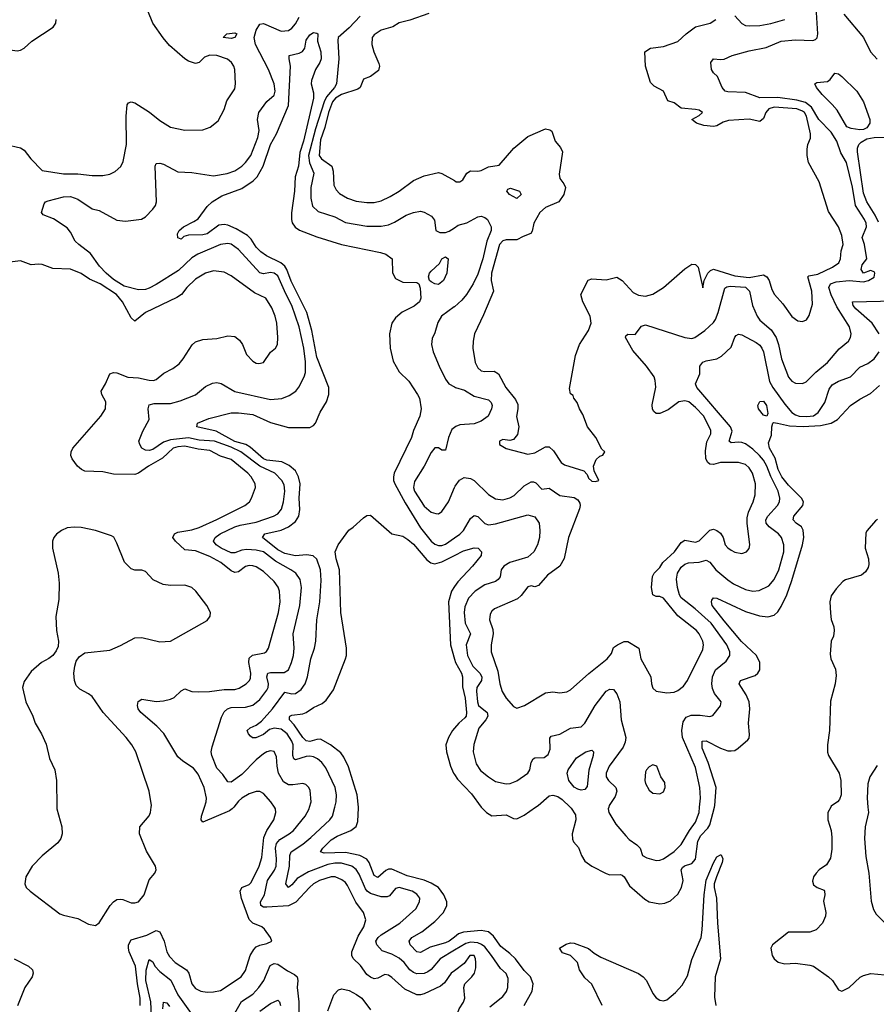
# Model space of a CAD drawing. Header units: inches. Extents: x 2001573 to 2220545, y 644482 to 846830.
# Tile 391 of 656: x 2077565 to 2082362, y 768896 to 774410. Entities that reach past the tile are written whole.
import ezdxf

# ---------------------------------------------------------------- set-up
doc = ezdxf.new("R2010")
doc.units = ezdxf.units.IN
doc.header["$MEASUREMENT"] = 0
for name, color, linetype in [('C0776', 7, 'Continuous'), ('C0777', 7, 'Continuous'), ('C0786', 7, 'Continuous'), ('C0787', 7, 'Continuous')]:
    doc.layers.add(name, color=color, linetype=linetype)

msp = doc.modelspace()

# ---------------------------------------------------------------- linework, layer by layer
at = {"layer": 'C0776', "color": 5}
for points, elevation in [([(2077773.7, 770000), (2077773.8, 769990), (2077801.2, 769890), (2077803.8, 769850), (2077795.7, 769824.3), (2077779.4, 769800.6), (2077690, 769728.2), (2077634, 769670), (2077599.5, 769610), (2077594.4, 769570), (2077601.6, 769550), (2077623, 769530), (2077790, 769403.6), (2077810, 769394.9), (2077890, 769376.5), (2077950, 769344.6), (2077990, 769338.4), (2078010, 769352.4), (2078071.2, 769448.8), (2078090, 769469.3), (2078110, 769482.3), (2078130, 769485.8), (2078143.1, 769483.1), (2078190, 769465), (2078210, 769463.8), (2078230, 769470.2), (2078262.4, 769510), (2078290, 769593), (2078322, 769630), (2078329.6, 769650), (2078326, 769670), (2078274.3, 769754.3), (2078236.3, 769850), (2078238.7, 769890), (2078289.3, 769950.7), (2078297, 769970), (2078302, 770000)], 420), ([(2078240.1, 768890), (2078239.1, 768930), (2078223.9, 769010), (2078213.7, 769110), (2078178.6, 769190), (2078174.4, 769210), (2078175, 769230), (2078190, 769256.6), (2078276.8, 769283.2), (2078330, 769308.8), (2078350, 769302.6), (2078374.4, 769250), (2078389.7, 769189.7), (2078403.6, 769163.6), (2078436, 769130), (2078499.5, 769090), (2078512.5, 769070), (2078528.7, 769010), (2078550, 768984.5), (2078579.1, 768970), (2078614.9, 768965.1), (2078650, 768965.8), (2078690, 768974.5), (2078804.8, 769050), (2078830, 769084.9), (2078855.8, 769170), (2078876.7, 769203.3), (2078890, 769217.3), (2078910, 769228.3), (2078950, 769237.3), (2078976.2, 769250), (2078969.7, 769270), (2078936.5, 769316.5), (2078920.5, 769330), (2078870, 769351.1), (2078850.3, 769370.3), (2078807.8, 769487.8), (2078799.9, 769530), (2078809.1, 769550.9), (2078850, 769566.5), (2078861, 769579), (2078906.7, 769670), (2078922, 769718), (2078933.2, 769830), (2078950, 769870.2), (2078987.9, 769930), (2078999.8, 769970), (2078998.3, 769990), (2078991.7, 770000)], 380), ([(2078763.8, 770000), (2078755.9, 769990), (2078740.5, 769979.5), (2078590, 769915.8), (2078580.8, 769930), (2078583.6, 769950), (2078600.4, 770000)], 380), ([(2080000, 769083.7), (2079982, 769070), (2079944.4, 769015.6), (2079922, 768998), (2079830, 768954.5), (2079810, 768949.1), (2079790, 768949.8), (2079721.5, 768981.5), (2079650, 769047.1), (2079630, 769059.8), (2079610, 769062.7), (2079570, 769043.1), (2079550, 769039.2), (2079530, 769047.6), (2079510, 769063.1), (2079472.9, 769112.9), (2079432.7, 769152.7), (2079425, 769170), (2079425, 769190), (2079461.4, 769278.6), (2079492.3, 769330), (2079502.8, 769370), (2079489.8, 769410), (2079448.2, 769468.2), (2079401.3, 769561.3), (2079390, 769577.7), (2079370, 769594), (2079331.8, 769610), (2079310, 769610.4), (2079243.2, 769590), (2079210, 769570.4), (2079187.4, 769550), (2079110.9, 769469.1), (2079070, 769448.2), (2078950, 769439.4), (2078930, 769440.5), (2078915.1, 769450), (2078913.8, 769470), (2078936.4, 769510), (2078952.2, 769590), (2078992.5, 769647.5), (2079001.6, 769670), (2079004, 769710), (2078998.6, 769770), (2079004, 769796), (2079021.1, 769818.9), (2079074.6, 769850), (2079098.7, 769870), (2079163.4, 769950), (2079185.5, 769990), (2079188.5, 770000)], 360), ([(2080000, 769198.7), (2079920.2, 769150), (2079868.6, 769091.4), (2079850, 769077.5), (2079830, 769068.3), (2079790, 769066.3), (2079770, 769073.7), (2079750, 769088.6), (2079718, 769130), (2079690, 769153.7), (2079650, 769177.2), (2079595.7, 769195.7), (2079565.5, 769230), (2079560.2, 769250), (2079571.9, 769270), (2079590, 769285.4), (2079694.5, 769350), (2079783.1, 769430), (2079804.4, 769470), (2079805.7, 769490), (2079790, 769512.8), (2079762.4, 769530), (2079690, 769549.8), (2079670, 769544.8), (2079636, 769504), (2079622.8, 769497.2), (2079590, 769497.9), (2079530, 769516.9), (2079510.5, 769530.5), (2079502.5, 769542.5), (2079465.9, 769625.9), (2079450, 769651.7), (2079425.8, 769670), (2079366.7, 769686.7), (2079330, 769686.2), (2079290, 769678.3), (2079181.8, 769638.2), (2079118.9, 769601.1), (2079090, 769565.8), (2079070, 769551.1), (2079056.1, 769570), (2079077, 769670), (2079077.4, 769730), (2079086, 769750), (2079150, 769793.2), (2079194.9, 769830), (2079301.4, 769930), (2079316.5, 769950), (2079329.4, 770000)], 340), ([(2080000, 769272.4), (2079970.4, 769249.6), (2079950, 769239.8), (2079863.4, 769216.6), (2079810, 769186.8), (2079789.8, 769190), (2079751.6, 769230), (2079746.2, 769250), (2079761.2, 769270), (2079817.1, 769302.9), (2079890, 769359.2), (2079938.5, 769410), (2079957.7, 769450), (2079956.5, 769470), (2079939.9, 769510), (2079910, 769549.5), (2079870, 769574.2), (2079830, 769591), (2079735, 769615), (2079650, 769653.9), (2079630, 769653), (2079615.4, 769644.6), (2079570, 769605.8), (2079550, 769617.1), (2079522.3, 769690), (2079510, 769709.9), (2079470, 769728.9), (2079390, 769746.9), (2079270, 769742.3), (2079249.8, 769749.8), (2079262.8, 769770), (2079310, 769816.6), (2079343, 769837), (2079420.4, 769870), (2079448.9, 769891.1), (2079459.3, 769920.7), (2079463.2, 769996.8), (2079462.9, 770000)], 320), ([(2077533.6, 769150), (2077615.2, 769110), (2077637.5, 769090), (2077641, 769070), (2077634.2, 769050), (2077593.3, 768990), (2077552.5, 768887.5)], 380), ([(2078303, 768830), (2078299.9, 768910), (2078272.2, 769030), (2078272.8, 769087.2), (2078290, 769146.7), (2078310, 769134.9), (2078322.8, 769110), (2078350, 769079.8), (2078412.2, 769032.2), (2078450.5, 768950), (2078525.1, 768845.1)], 360), ([(2078770, 768847.2), (2078807.7, 768912.3), (2078870, 768952.6), (2078905.2, 768990), (2078932.9, 769030), (2078966.9, 769113.1), (2078990, 769124.1), (2079010, 769121), (2079064.2, 769084.2), (2079103.9, 769063.9), (2079119, 769050), (2079123.5, 769030), (2079119.6, 768990), (2079128, 768910), (2079128.9, 768848.9)], 360), ([(2079290, 768860.3), (2079324.3, 768950), (2079350, 768976.6), (2079370, 768982), (2079410, 768974), (2079452, 768952), (2079481.5, 768930), (2079530, 768864.9)], 360), ([(2078367.2, 768870), (2078370, 768908), (2078390, 768903.6), (2078403.2, 768883.2)], 340), ([(2078910, 768857.7), (2078970, 768901.6), (2079010, 768918.9), (2079019.5, 768910), (2079026, 768890)], 340)]:
    msp.add_lwpolyline(points, dxfattribs=dict(at, elevation=elevation))
at = {"layer": 'C0777', "color": 5}
for points, elevation in [([(2077490, 773710.3), (2077570, 773692), (2077590, 773679.1), (2077627.2, 773630), (2077690, 773564.4), (2077810, 773546.3), (2077890, 773546.8), (2077970, 773537), (2078030, 773537.8), (2078070, 773545.2), (2078099.8, 773560.2), (2078131.5, 773588.5), (2078144.9, 773615.1), (2078163.2, 773710), (2078161.1, 773870), (2078167.8, 773932.2), (2078175.3, 773944.7), (2078190, 773950.3), (2078210, 773943.6), (2078292.2, 773892.2), (2078350, 773844.6), (2078410, 773807), (2078490, 773790.4), (2078590, 773793), (2078631.3, 773808.7), (2078677.1, 773842.9), (2078710, 773906), (2078724.9, 773955.1), (2078770, 774022.8), (2078774.2, 774050), (2078769.8, 774130), (2078764.5, 774150), (2078750.9, 774170), (2078728.4, 774188.4), (2078670, 774208.7), (2078630, 774210.3), (2078600.9, 774199.1), (2078570, 774170.8), (2078550, 774164.8), (2078510, 774177.6), (2078490, 774189.8), (2078404.6, 774264.6), (2078367.8, 774307.8), (2078310.5, 774390), (2078255.2, 774530)], 380), ([(2077003.8, 774410), (2077030, 774385), (2077070, 774362.3), (2077110, 774348.2), (2077130, 774346), (2077170, 774358.2), (2077190, 774358.2), (2077230, 774341.8), (2077290, 774333.8), (2077390, 774279.2), (2077470, 774245.7), (2077550, 774235.8), (2077570, 774239.5), (2077589.3, 774250), (2077632.3, 774290), (2077752.8, 774367.2), (2077767.3, 774390), (2077769.6, 774410)], 420), ([(2079188.5, 770000), (2079197.5, 770030), (2079192.6, 770092.6), (2079184.8, 770110), (2079167.9, 770127.9), (2079150, 770133.3), (2079095.1, 770124.9), (2079070, 770125.8), (2079042.9, 770142.9), (2079015, 770190), (2079006.1, 770230), (2079002.7, 770282.7), (2078990, 770312.1), (2078970, 770315.9), (2078950, 770310.6), (2078930, 770298.6), (2078890, 770265.5), (2078810, 770183.4), (2078750, 770140.9), (2078730, 770142.4), (2078703.3, 770183.3), (2078670, 770218.9), (2078640.2, 770290), (2078638, 770310), (2078642.9, 770337.1), (2078695.4, 770504.6), (2078710, 770534), (2078729, 770551), (2078750, 770558.6), (2078830, 770560.9), (2078870, 770571.3), (2078910, 770603.9), (2078950, 770654.7), (2078956.9, 770670), (2078958.6, 770690), (2078949.4, 770730.6), (2078954, 770750), (2078970, 770755.1), (2079046.7, 770753.3), (2079070.5, 770770), (2079088, 770810), (2079098.8, 770850), (2079101.6, 770890), (2079095.8, 770970), (2079134, 771130), (2079144.2, 771230), (2079134.9, 771274.9), (2079110.7, 771310), (2079083.5, 771330), (2078997.4, 771377.4), (2078930, 771429.5), (2078890, 771440.1), (2078837.9, 771442.1), (2078810, 771439.5), (2078770, 771423.8), (2078750, 771423.9), (2078692.7, 771450), (2078664.5, 771470), (2078650.9, 771490), (2078660.3, 771510), (2078687.7, 771530), (2078770.8, 771570), (2078800.2, 771579.8), (2078890, 771595.1), (2078986.9, 771630), (2079010, 771643.5), (2079030.8, 771669.2), (2079043.2, 771710), (2079049.2, 771769.2), (2079045.6, 771805.6), (2079033.7, 771830), (2078993.2, 771870), (2078910.5, 771910.5), (2078802.9, 771990), (2078750, 772016.3), (2078655.9, 772050), (2078570, 772055.7), (2078510, 772068.3), (2078410, 772057.5), (2078370, 772044.3), (2078310, 772003), (2078290, 771996.7), (2078270, 771999.2), (2078249.1, 772010), (2078237, 772030), (2078233.2, 772050), (2078254.6, 772105.4), (2078289.8, 772170), (2078285.3, 772230), (2078290, 772253.7), (2078318.6, 772261.4), (2078410, 772261.3), (2078464.3, 772275.7), (2078550, 772308.4), (2078604.9, 772355.1), (2078645, 772375), (2078670, 772378.7), (2078693.3, 772373.3), (2078770, 772327.3), (2078970, 772283.8), (2079032.3, 772287.7), (2079074.8, 772305.2), (2079110.7, 772329.3), (2079128.2, 772351.8), (2079158.8, 772410), (2079165.3, 772434.7), (2079165.8, 772494.2), (2079156.2, 772570), (2079130.9, 772689.1), (2079089.5, 772810), (2079054.7, 772874.7), (2079010, 772975.4), (2078990, 772990.9), (2078970, 772993.3), (2078930, 772985.9), (2078910, 772991.8), (2078790, 773122.3), (2078750, 773151.8), (2078730, 773157), (2078690, 773149.9), (2078563, 773097), (2078530, 773075.3), (2078454, 773006), (2078330, 772926.4), (2078290, 772906.3), (2078270, 772899.6), (2078230, 772897), (2078150, 772918.1), (2078090, 772955.2), (2078048.9, 772990), (2078012.7, 773030), (2077960.7, 773100.7), (2077895.7, 773150), (2077876.5, 773170), (2077850, 773219.8), (2077830, 773244.5), (2077753.9, 773293.9), (2077696.9, 773316.9), (2077687.8, 773330), (2077701.3, 773378.7), (2077709.4, 773390), (2077724.1, 773395.9), (2077810, 773417), (2077850, 773419.5), (2077890, 773405.3), (2077970, 773350.4), (2078010, 773340.3), (2078110, 773287), (2078158, 773282), (2078247.3, 773292.7), (2078270, 773306), (2078310.7, 773349.3), (2078324.8, 773370), (2078331.1, 773390), (2078323.5, 773590), (2078330, 773604), (2078350, 773606), (2078370, 773600.7), (2078450, 773558.2), (2078530, 773554.2), (2078650, 773536.1), (2078727.7, 773547.7), (2078770, 773562.8), (2078810, 773588.8), (2078830, 773609.3), (2078858.6, 773650), (2078899, 773750), (2078905.3, 773790), (2078896.2, 773850), (2078904.9, 773890), (2078949, 773951), (2078990, 773987.2), (2078996.7, 774010), (2078991.1, 774050), (2078957.9, 774130), (2078885.3, 774270), (2078878.4, 774310), (2078889.7, 774350.3), (2078910, 774383.9), (2078930, 774387.6), (2079030, 774344.6), (2079070, 774349.4), (2079090, 774362.6), (2079110, 774387.1), (2079130, 774423.1)], 360), ([(2079471.8, 774430), (2079410, 774364.2), (2079349.3, 774310.7), (2079346.4, 774293.6), (2079352, 774190), (2079338.6, 774050), (2079328.8, 774030), (2079282.5, 773977.5), (2079270, 773950), (2079221.5, 773798.5), (2079181.6, 773650), (2079187.6, 773607.6), (2079212.3, 773550), (2079195, 773470), (2079195.4, 773410), (2079205.4, 773365.4), (2079236.1, 773336.1), (2079330, 773305.4), (2079390, 773273.9), (2079510, 773253.6), (2079590, 773253.6), (2079630, 773261.1), (2079664, 773276), (2079730, 773315.4), (2079770, 773329.4), (2079810, 773336.9), (2079830, 773332.4), (2079872, 773310), (2079887.4, 773287.4), (2079896.5, 773230), (2079918.2, 773218.2), (2079950, 773218.7), (2079970, 773225.5), (2080000, 773244.6)], 360), ([(2079855.7, 774444.3), (2079750, 774407.2), (2079690, 774391.5), (2079654.9, 774370), (2079589.2, 774350.8), (2079550, 774324.9), (2079539.9, 774310), (2079537.5, 774270), (2079549, 774229), (2079575.6, 774164.4), (2079579.3, 774150), (2079574.5, 774125.5), (2079530, 774091.6), (2079490, 774076.2), (2079471.4, 774030), (2079459.5, 774020.5), (2079367.3, 773990), (2079334.3, 773970), (2079317, 773950), (2079294.2, 773890), (2079273.9, 773806.1), (2079250, 773736.9), (2079242, 773650), (2079255.2, 773630), (2079313.4, 773590), (2079321.3, 773561.3), (2079323.8, 773483.8), (2079336.9, 773456.9), (2079356.9, 773436.9), (2079400.3, 773410), (2079450, 773393.1), (2079510, 773385.3), (2079550, 773385.3), (2079590, 773395.7), (2079640, 773420), (2079690.4, 773449.6), (2079770, 773509.3), (2079830, 773535.9), (2079910, 773553.7), (2079930, 773548.7), (2080000, 773508.4)], 380), ([(2079329.4, 770000), (2079337.1, 770030), (2079339, 770070), (2079331.7, 770110), (2079279.9, 770219.9), (2079256.8, 770250), (2079233.6, 770270), (2079210, 770282.1), (2079190, 770285.9), (2079170, 770284), (2079110, 770264.5), (2079100.9, 770270), (2079094.3, 770290), (2079095.7, 770350), (2079089.5, 770370), (2079062.4, 770410), (2079030, 770436.7), (2078990, 770442.5), (2078964.6, 770435.4), (2078930, 770407.6), (2078887.7, 770387.7), (2078868.3, 770388.3), (2078857, 770397), (2078846.6, 770410), (2078839.5, 770430), (2078855.8, 770444.2), (2078890, 770459), (2078919, 770481), (2078981, 770550), (2079050, 770643.5), (2079090, 770635.7), (2079110, 770637), (2079141.7, 770658.3), (2079163.9, 770690), (2079176.3, 770730), (2079195.8, 770830), (2079216.1, 770890), (2079223.9, 770930), (2079229.3, 771049.3), (2079246.4, 771150), (2079252.5, 771270), (2079249.9, 771330), (2079230, 771389.6), (2079207.9, 771407.9), (2079172.2, 771412.2), (2079110, 771407), (2079050, 771420.3), (2079010, 771440.3), (2078924.5, 771510), (2078938.7, 771530), (2079030, 771551.8), (2079070, 771570.1), (2079110, 771600.4), (2079128.9, 771630), (2079133.8, 771666.2), (2079130.3, 771730), (2079134.9, 771810), (2079127.3, 771850), (2079110, 771883.2), (2079073.7, 771913.7), (2079033.5, 771933.5), (2078950, 771943.7), (2078930, 771951.5), (2078856.2, 772016.2), (2078831.6, 772031.6), (2078770, 772048.5), (2078664.7, 772104.7), (2078557.6, 772130), (2078561.3, 772150), (2078624, 772176), (2078750, 772207.3), (2078791.2, 772208.8), (2078870, 772199.2), (2078970, 772154.1), (2079070, 772125.6), (2079190, 772126.4), (2079210, 772137.1), (2079221, 772150), (2079248.3, 772211.7), (2079283.9, 772270), (2079295.8, 772310), (2079296, 772350), (2079230, 772519.8), (2079200.8, 772670), (2079172.9, 772770), (2079085.7, 772945.7), (2079061.7, 773010), (2079049.5, 773030), (2079027.8, 773047.8), (2078947, 773087), (2078915, 773110), (2078890, 773136.1), (2078860.9, 773180.9), (2078841.4, 773201.4), (2078778.3, 773238.3), (2078730, 773258.4), (2078710, 773262.1), (2078680.6, 773259.4), (2078615.8, 773210), (2078590, 773205), (2078510, 773202.3), (2078484.9, 773195.1), (2078470, 773180.9), (2078450, 773188), (2078448.7, 773210), (2078458.9, 773230), (2078483, 773250), (2078541.2, 773278.8), (2078564.7, 773295.3), (2078615.5, 773364.5), (2078643.5, 773390), (2078697.4, 773422.6), (2078810, 773464.3), (2078872.4, 773507.6), (2078895.6, 773530), (2078929.1, 773590), (2078969.5, 773710), (2079004.2, 773770), (2079070, 773928.4), (2079082.2, 774150), (2079073.5, 774190), (2079074.5, 774210), (2079130, 774222.9), (2079148.5, 774231.5), (2079161.2, 774250), (2079170, 774294.3), (2079190, 774325.2), (2079210, 774338.5), (2079230, 774334.4), (2079235.6, 774330), (2079232.6, 774290), (2079252.2, 774230), (2079253.3, 774190), (2079246.4, 774170), (2079221.5, 774130), (2079199.6, 774070), (2079197.3, 774050), (2079210, 774001), (2079211.3, 773970), (2079155.3, 773730), (2079133.9, 773666.1), (2079127.2, 773590), (2079108.5, 773530), (2079104.2, 773450), (2079087.5, 773327.5), (2079086.9, 773290), (2079091.8, 773271.8), (2079108.3, 773248.3), (2079131.9, 773231.9), (2079230, 773194.3), (2079367.7, 773150), (2079586.1, 773106.1), (2079616.4, 773096.4), (2079650.3, 773070), (2079653, 772993), (2079670, 772960.3), (2079710, 772939.6), (2079790, 772938.9), (2079801.3, 772930), (2079807, 772907), (2079812.2, 772850), (2079803.2, 772830), (2079773.9, 772806.1), (2079707.3, 772772.7), (2079670, 772739.8), (2079650.1, 772710), (2079636.1, 772650), (2079639.8, 772570), (2079657.1, 772497.1), (2079690, 772437.6), (2079745, 772385), (2079793.6, 772310), (2079804.2, 772290), (2079813.1, 772230), (2079806.7, 772190), (2079771.3, 772110), (2079759.7, 772070), (2079662.8, 771870), (2079657.6, 771850), (2079659, 771830), (2079666.5, 771810), (2079724.3, 771704.3), (2079810, 771565.1), (2079870, 771490.1), (2079890, 771472.8), (2079910, 771465.3), (2079930, 771466.2), (2079950, 771473.5), (2080000, 771507.9)], 340), ([(2078600.4, 770000), (2078610.3, 770029.7), (2078612, 770050), (2078597.9, 770110), (2078564.6, 770184.6), (2078538.3, 770218.3), (2078477.9, 770257.9), (2078450, 770282.7), (2078372.1, 770412.1), (2078334, 770454), (2078243.4, 770530), (2078228.6, 770550), (2078223.9, 770570), (2078227.8, 770592.2), (2078250, 770604.2), (2078330, 770591.3), (2078370, 770594.8), (2078410, 770604.7), (2078430, 770614.6), (2078470, 770652.2), (2078490, 770662.9), (2078530, 770648.3), (2078565.1, 770645.1), (2078628.3, 770648.3), (2078710, 770659.4), (2078770, 770659.5), (2078793.5, 770666.5), (2078832.9, 770690), (2078851.3, 770708.7), (2078857.3, 770722.7), (2078859.9, 770750), (2078847.7, 770810), (2078850, 770835.2), (2078869, 770851), (2078935.6, 770864.4), (2078947.6, 770872.4), (2078959, 770890), (2079014.6, 771090), (2079024.7, 771150), (2079019.9, 771210), (2079011.8, 771231.8), (2078990, 771263.8), (2078930, 771320.2), (2078890, 771345.8), (2078870, 771352.4), (2078850, 771353.3), (2078830, 771348), (2078790, 771317.8), (2078770, 771313.4), (2078750, 771322.7), (2078691.2, 771370), (2078630, 771403.3), (2078550, 771436.3), (2078490, 771442), (2078437.3, 771490), (2078421.8, 771510), (2078432.3, 771530), (2078450, 771540.1), (2078530, 771552.5), (2078570, 771565.6), (2078670, 771610.6), (2078826, 771690), (2078851.9, 771710), (2078863.8, 771730), (2078885, 771790), (2078883.4, 771810), (2078861, 771850), (2078842.4, 771870), (2078750, 771947.5), (2078690, 771966.5), (2078630, 771997.1), (2078564.8, 772004.8), (2078490, 772021.8), (2078450, 772018.5), (2078425.3, 772010), (2078365.7, 771954.3), (2078286.8, 771910), (2078230, 771869.8), (2078210, 771862.6), (2078090, 771864.5), (2078030, 771878.2), (2077930, 771882.5), (2077911.1, 771891.1), (2077888.7, 771910), (2077859.2, 771950), (2077851.1, 771970), (2077852.6, 771990), (2077863.5, 772010), (2078018.7, 772190), (2078045.1, 772230), (2078047.1, 772270), (2078025.6, 772310), (2078020.9, 772330), (2078045, 772370), (2078070, 772425.7), (2078090, 772433.8), (2078110, 772431.8), (2078170, 772407.6), (2078230, 772404.2), (2078290, 772390.4), (2078315.3, 772390), (2078330, 772394.9), (2078372, 772430), (2078423.2, 772456.8), (2078457.6, 772482.4), (2078480.8, 772510), (2078531.9, 772588.1), (2078550, 772606.5), (2078590, 772619.7), (2078670, 772624.7), (2078730, 772640.2), (2078770, 772635.2), (2078796, 772616), (2078813.6, 772590), (2078835.8, 772535.8), (2078870, 772497.6), (2078890, 772487.2), (2078905.1, 772485.1), (2078929.8, 772490.2), (2078970, 772548), (2078998.4, 772570), (2079008.5, 772591.5), (2079011.6, 772630), (2079004.4, 772710), (2078995.7, 772750), (2078976.7, 772796.7), (2078944.2, 772850), (2078879.4, 772879.4), (2078750, 772974.5), (2078710, 772995.6), (2078650, 773003.5), (2078606.4, 772990), (2078550, 772956.2), (2078500.3, 772910), (2078470.4, 772870), (2078446, 772854), (2078270, 772770.9), (2078210, 772721.2), (2078190, 772739.8), (2078141.5, 772830), (2078106.6, 772870), (2078014.8, 772930), (2077956.6, 772956.6), (2077910, 772988.1), (2077850, 773013.1), (2077750, 773016.4), (2077690, 773038.7), (2077670, 773041.5), (2077630, 773036.8), (2077570, 773059), (2077510, 773052.5)], 380), ([(2080000, 772802.5), (2079998.7, 772801.3), (2079926.6, 772750), (2079906.6, 772713.4), (2079890, 772656), (2079875.1, 772624.9), (2079870.4, 772590), (2079881.1, 772550), (2079913.4, 772470), (2079950, 772397.4), (2079969.3, 772370), (2080000, 772353.5)], 360), ([(2080000, 772126.7), (2079984.8, 772115.2), (2079966, 772070), (2079950, 771999.3), (2079930, 771998.4), (2079910, 772011.5), (2079890, 772011.5), (2079870, 771987), (2079830, 771909.6), (2079776.7, 771823.3), (2079771.1, 771790), (2079776.3, 771770), (2079830, 771685.4), (2079870, 771652.7), (2079896.2, 771643.8), (2079910, 771643.1), (2079930, 771654.9), (2079966.9, 771710), (2080000, 771789.7)], 360), ([(2079462.9, 770000), (2079455.9, 770070), (2079405.9, 770225.9), (2079380.4, 770280.4), (2079363.6, 770303.6), (2079305.3, 770350), (2079250, 770380.9), (2079230, 770379.9), (2079190, 770367.5), (2079170, 770371.3), (2079150, 770391), (2079102.1, 770462.1), (2079075.3, 770490), (2079076.4, 770503.6), (2079078.3, 770510), (2079090, 770515.3), (2079150, 770523.2), (2079169.3, 770530.7), (2079210, 770557.8), (2079258.7, 770581.3), (2079281.2, 770598.8), (2079322.6, 770657.4), (2079389.8, 770830.2), (2079395.1, 770850), (2079396.1, 770890), (2079364.4, 771090), (2079356.4, 771330), (2079337.3, 771390), (2079331.4, 771430), (2079347.7, 771470), (2079408.6, 771551.4), (2079432.4, 771567.6), (2079490, 771620.4), (2079510, 771632.5), (2079530, 771636.1), (2079650, 771531), (2079710, 771516.8), (2079739.7, 771499.7), (2079770, 771473.2), (2079844.7, 771384.7), (2079867.8, 771367.8), (2079890, 771362.7), (2079930, 771374.2), (2080000, 771409.4)], 320), ([(2078302, 770000), (2078303.7, 770010), (2078290.6, 770090), (2078215, 770310), (2078192.8, 770350), (2078161.4, 770390), (2078032.3, 770530), (2077970, 770619.2), (2077950, 770635.1), (2077901.3, 770661.3), (2077881.9, 770681.9), (2077871.6, 770710), (2077868.5, 770750), (2077873.3, 770790), (2077882, 770818), (2077897.6, 770842.4), (2077930, 770864), (2078070, 770880.2), (2078130, 770905.6), (2078210, 770947.9), (2078250, 770951), (2078350, 770926.3), (2078410, 770929), (2078614.1, 771045.9), (2078631.3, 771070), (2078632.8, 771090), (2078614, 771130), (2078552, 771210), (2078530, 771230.8), (2078490, 771242.6), (2078410, 771240.5), (2078367.8, 771247.8), (2078312.8, 771272.8), (2078270, 771319.8), (2078250, 771327.7), (2078210, 771327.7), (2078190, 771334.2), (2078152.9, 771372.9), (2078110, 771478), (2078091.6, 771511.6), (2078080.1, 771520.1), (2077988.7, 771550), (2077910, 771566.6), (2077870, 771568.2), (2077830, 771563.5), (2077799.1, 771550), (2077770.3, 771529.7), (2077755.5, 771510), (2077748.4, 771490), (2077748.8, 771450), (2077781.1, 771310), (2077786.2, 771253.8), (2077783.8, 771163.8), (2077767.3, 771067.3), (2077770.3, 770990), (2077783.1, 770930), (2077779.9, 770900.1), (2077770, 770875.3), (2077750, 770849), (2077728.2, 770831.8), (2077686.8, 770810), (2077630, 770759), (2077590, 770704), (2077580.5, 770670), (2077599.1, 770590), (2077638, 770510), (2077652.2, 770470), (2077686.3, 770410), (2077712.4, 770352.4), (2077731.9, 770271.9), (2077761.6, 770210), (2077772.1, 770150), (2077773.7, 770000)], 420), ([(2080000, 771235.3), (2079983.1, 771210), (2079965.8, 771150), (2079977.2, 770910), (2080000, 770828.7)], 320), ([(2080000, 770442.1), (2079989.6, 770430), (2079966.3, 770390), (2079950.9, 770350), (2079954.8, 770310), (2079977.9, 770230), (2079995.4, 770190), (2080000, 770183.2)], 320), ([(2078991.7, 770000), (2078972, 770030), (2078930, 770077.3), (2078910, 770088.6), (2078890, 770088.8), (2078850, 770074), (2078810, 770049.8), (2078790, 770033), (2078763.8, 770000)], 380)]:
    msp.add_lwpolyline(points, dxfattribs=dict(at, elevation=elevation))
for points, elevation in [([(2078750, 774305), (2078705.2, 774310), (2078725.1, 774330), (2078770, 774335.5), (2078781.7, 774330), (2078770, 774309.4)], 360), ([(2079910, 772927.1), (2079890, 772929.8), (2079870, 772941.3), (2079860.5, 772950), (2079854.7, 772970), (2079860.5, 772990), (2079870, 773001.3), (2079916.3, 773043.7), (2079930, 773070.4), (2079950, 773081), (2079964.7, 773070), (2079957.4, 772990), (2079938, 772950)], 340)]:
    msp.add_lwpolyline(points, close=True, dxfattribs=dict(at, elevation=elevation))
at = {"layer": 'C0786', "color": 5}
for points, elevation in [([(2080150.2, 770000), (2080178.8, 769970), (2080210, 769951.6), (2080290, 769957.1), (2080330, 769937.2), (2080350, 769934.7), (2080390, 769955.5), (2080454.5, 770000)], 320), ([(2080648.6, 770000), (2080654.4, 769994.4), (2080677.8, 769957.8), (2080680.1, 769930), (2080659.3, 769850), (2080660.7, 769820.7), (2080665.7, 769805.7), (2080694.2, 769774.2), (2080711.6, 769730), (2080730, 769698.5), (2080770.1, 769670.1), (2080850, 769628.2), (2080870, 769621.6), (2080930, 769623.8), (2080938.7, 769618.7), (2080949.5, 769609.5), (2080979.8, 769559.8), (2081065.5, 769485.5), (2081091, 769471), (2081150, 769458.8), (2081178.1, 769461.9), (2081210, 769475.5), (2081250, 769513.6), (2081270.5, 769550), (2081280.7, 769590), (2081270.4, 769649.6), (2081276.8, 769663.2), (2081287.6, 769672.4), (2081330, 769685.1), (2081350, 769709.4), (2081362.8, 769810), (2081379.3, 769840.7), (2081418.3, 769881.7), (2081430, 769901), (2081456, 770000)], 320), ([(2080864, 770000), (2080861.4, 769990), (2080864.6, 769970), (2080904.1, 769904.1), (2080959.4, 769839.4), (2080978.8, 769818.8), (2081020.5, 769790), (2081040.3, 769770), (2081053, 769730), (2081076.4, 769716.4), (2081130, 769702), (2081150, 769703.2), (2081170, 769711.4), (2081230, 769751.3), (2081270, 769791.7), (2081316, 769870), (2081350, 769915.5), (2081370, 769970.7), (2081372.8, 770000)], 340), ([(2082107, 770000), (2082090.2, 769969.8), (2082090.9, 769930), (2082108.7, 769870), (2082113.5, 769830), (2082114.2, 769765.8), (2082105.8, 769714.2), (2082082.6, 769677.4), (2082043, 769650), (2082025.5, 769630), (2082010.7, 769610), (2082005.8, 769585.8), (2082010, 769566), (2082030.6, 769550.6), (2082070, 769536), (2082073, 769530), (2082074, 769510), (2082067, 769473), (2082079.1, 769410), (2082078, 769390), (2082061.5, 769350), (2082026.2, 769313.8), (2081990, 769300.4), (2081870, 769299.7), (2081781, 769230), (2081771, 769210), (2081778.8, 769170), (2081791, 769150), (2081812.8, 769132.8), (2081850, 769123.1), (2081910, 769126.9), (2081990, 769115.6), (2082010, 769108.9), (2082095.5, 769050), (2082116.3, 769030), (2082150, 768978), (2082170, 768970.7), (2082210, 768990.5), (2082272.4, 769047.6), (2082290, 769058.4), (2082331.7, 769068.3), (2082410, 769061.6)], 320), ([(2082315.9, 770000), (2082318.6, 769970), (2082300.7, 769890), (2082296.1, 769823.9), (2082303.9, 769723.9), (2082321.4, 769630), (2082334.2, 769474.2), (2082346.5, 769426.5), (2082361.7, 769401.7), (2082450, 769313.6)], 340), ([(2080827.7, 768890), (2080768.4, 769008.4), (2080730, 769043.7), (2080699.5, 769090), (2080689, 769130), (2080650, 769169.3), (2080605.3, 769185.3), (2080589, 769210), (2080626.2, 769233.8), (2080650, 769240.5), (2080670, 769239.1), (2080750, 769208), (2080782.3, 769182.3), (2080820.2, 769160.2), (2081030, 769068.8), (2081056.6, 769050), (2081074.6, 769030), (2081110, 768956.4), (2081130, 768933.4), (2081150, 768920.3), (2081170, 768915.6), (2081190, 768921.7), (2081237.3, 768962.7), (2081275.9, 769004.1), (2081305, 769055), (2081330, 769147.7), (2081380.9, 769270), (2081387.1, 769312.9), (2081398, 769510), (2081410, 769591.8), (2081450, 769687.6), (2081470, 769721.7), (2081490, 769734), (2081493.2, 769733.2), (2081502.6, 769710), (2081499, 769690), (2081467.6, 769610), (2081454.9, 769570), (2081453.7, 769550), (2081467, 769490), (2081472.9, 769350), (2081489.5, 769150), (2081460.1, 769050), (2081456.7, 768936.7), (2081463.6, 768890)], 280), ([(2080390, 768889.4), (2080434.7, 768970), (2080441.2, 769010), (2080425, 769050), (2080390, 769085.6), (2080341.6, 769150), (2080310, 769181), (2080259.3, 769219.3), (2080218, 769278), (2080190, 769301.4), (2080150, 769310.2), (2080050, 769301.1), (2080022.9, 769290), (2080000, 769272.4)], 320), ([(2080198.1, 768881.9), (2080270, 768939.1), (2080291.1, 768968.9), (2080298.2, 768990), (2080300.5, 769040.5), (2080290, 769069.6), (2080257.3, 769097.3), (2080208.2, 769170), (2080170, 769217.5), (2080151.7, 769231.7), (2080130, 769240.1), (2080090, 769243.3), (2080062.9, 769237.1), (2080000, 769198.7)], 340), ([(2080000, 768804), (2080003.5, 768810), (2080025.6, 768870), (2080050.9, 768909.1), (2080057.4, 768930), (2080051.5, 768990), (2080057.6, 769010), (2080098, 769050), (2080111.9, 769070), (2080118.9, 769101.1), (2080119.5, 769130), (2080118, 769150), (2080110, 769169.7), (2080086, 769170), (2080054.6, 769125.4), (2080000, 769083.7)], 360)]:
    msp.add_lwpolyline(points, dxfattribs=dict(at, elevation=elevation))
at = {"layer": 'C0787', "color": 5}
for points, elevation in [([(2080000, 771789.7), (2080003, 771797), (2080028.6, 771831.4), (2080054.5, 771845.5), (2080090, 771840.9), (2080109.6, 771829.6), (2080190, 771750.2), (2080230, 771725.9), (2080270, 771722), (2080310, 771731.5), (2080334.3, 771745.7), (2080390, 771800.1), (2080430, 771822.7), (2080442.4, 771822.4), (2080456.4, 771816.4), (2080490, 771781.7), (2080530, 771785.5), (2080590, 771745), (2080670, 771734.4), (2080690, 771721.8), (2080701.7, 771701.7), (2080704.4, 771690), (2080700.1, 771670), (2080639, 771510), (2080613.4, 771393.4), (2080590, 771349.7), (2080521.6, 771298.4), (2080470, 771241.3), (2080450, 771233.6), (2080430, 771238.7), (2080410, 771234.3), (2080373.7, 771186.3), (2080353, 771167), (2080224.4, 771110), (2080210, 771098), (2080199.5, 771080.5), (2080195.5, 771050), (2080214.5, 770994.5), (2080217.5, 770970), (2080204.7, 770910), (2080205.4, 770870), (2080242.1, 770762.1), (2080254, 770690), (2080267.9, 770647.9), (2080290, 770610.4), (2080330, 770563), (2080350, 770554.9), (2080391.4, 770568.6), (2080510, 770639.5), (2080550, 770646.7), (2080590, 770641.1), (2080630, 770645.7), (2080650, 770657.6), (2080752, 770748), (2080854.3, 770830), (2080878.6, 770861.4), (2080890, 770894), (2080912.3, 770910), (2080950, 770927.2), (2080970, 770928.7), (2081033, 770890), (2081044.4, 770830), (2081099.5, 770730), (2081102.6, 770690), (2081110, 770666), (2081130, 770650.4), (2081190, 770641.3), (2081230, 770644.9), (2081250, 770653.8), (2081282, 770678), (2081304.4, 770710), (2081390, 770883.8), (2081394.3, 770910), (2081390.6, 770930), (2081370.6, 770970), (2081355.1, 770990), (2081251.8, 771071.8), (2081170, 771169.7), (2081150, 771179.3), (2081130, 771179.5), (2081110, 771189.7), (2081103.1, 771230), (2081108.3, 771291.7), (2081117.8, 771310), (2081150, 771341.7), (2081166, 771370), (2081232.5, 771430), (2081270, 771481.6), (2081290, 771494.6), (2081350, 771484.6), (2081370, 771492.4), (2081430, 771551.7), (2081450, 771555.9), (2081470, 771549.4), (2081490, 771533.7), (2081504.3, 771510), (2081516.9, 771470), (2081530, 771451.6), (2081550, 771438.3), (2081570, 771428.9), (2081610, 771421.3), (2081635.1, 771430), (2081650.8, 771449.2), (2081653.5, 771470), (2081639.2, 771590), (2081639.8, 771620.2), (2081647.4, 771652.6), (2081672.3, 771710), (2081683.5, 771750), (2081685.5, 771810), (2081669, 771870), (2081650, 771900.9), (2081630, 771918.2), (2081590, 771930.5), (2081490, 771930.4), (2081450, 771918.8), (2081430, 771919.9), (2081419.1, 771930), (2081408.5, 771950), (2081405.4, 771994.6), (2081414.2, 772045.8), (2081434.9, 772090), (2081435, 772110), (2081396.8, 772190), (2081350, 772238.9), (2081312, 772270), (2081290, 772276.3), (2081257, 772270), (2081195.9, 772224.1), (2081150, 772204), (2081130, 772204.2), (2081115.6, 772215.6), (2081108.7, 772228.7), (2081106.7, 772253.3), (2081128.5, 772351.5), (2081124.8, 772390), (2081117.8, 772410), (2081075.9, 772470), (2080998, 772558), (2080958.5, 772630), (2080960.3, 772639.7), (2080971.4, 772648.6), (2081012.5, 772647.5), (2081046.5, 772693.5), (2081070, 772701.7), (2081290, 772629.6), (2081330, 772625.1), (2081346, 772630), (2081402.7, 772670), (2081450, 772713.6), (2081461.4, 772730), (2081476.9, 772770), (2081513.4, 772906.6), (2081525.5, 772914.5), (2081543.2, 772916.8), (2081630, 772911.1), (2081652.2, 772890), (2081668.5, 772810), (2081694.3, 772750), (2081710, 772726.7), (2081773.3, 772673.3), (2081801, 772630), (2081815.1, 772590), (2081830.6, 772510.6), (2081870, 772407.6), (2081890, 772385.2), (2081910, 772374.4), (2081950, 772372.9), (2081970, 772381.7), (2082023.8, 772436.2), (2082090, 772490.2), (2082153.6, 772566.4), (2082206.9, 772610), (2082218, 772630), (2082222.4, 772650), (2082211.5, 772690), (2082141.1, 772801.1), (2082109.6, 772869.6), (2082097.3, 772910), (2082106.7, 772930), (2082138.4, 772941.6), (2082209.6, 772949.6), (2082290, 772942), (2082319.3, 772950), (2082350, 772967.4), (2082355.1, 772990), (2082350, 772998), (2082330, 773005.2), (2082290, 772989.4), (2082278, 773010), (2082282.5, 773037.5), (2082308.7, 773070), (2082296, 773150), (2082283.9, 773190), (2082307, 773250), (2082305.2, 773270), (2082297.1, 773290), (2082246.8, 773370), (2082230, 773471.1), (2082195.4, 773610), (2082163.5, 773663.5), (2082140.6, 773730), (2082110, 773779.9), (2082040.4, 773850), (2082000.1, 773920.1), (2081965.1, 773945.1), (2081918.1, 773958.1), (2081810, 773973.3), (2081710, 773971.2), (2081630, 774001.3), (2081530, 774005.3), (2081516.4, 774010), (2081499.5, 774030), (2081472.2, 774092.2), (2081450, 774112), (2081438.9, 774130), (2081435.4, 774170), (2081450, 774191), (2081490, 774186), (2081510, 774188.4), (2081556, 774210), (2081650, 774235.8), (2081746.2, 774253.8), (2081829.2, 774290), (2081910, 774296.6), (2082006.2, 774293.8), (2082021, 774299), (2082031.8, 774308.2), (2082034.6, 774330), (2082023.4, 774510)], 360), ([(2080000, 773508.4), (2080010, 773502.6), (2080030, 773502.4), (2080046.7, 773513.3), (2080070, 773550.6), (2080090, 773563.1), (2080130, 773560.6), (2080150, 773564.6), (2080190, 773586.6), (2080250, 773595.3), (2080332.1, 773690), (2080410, 773755.6), (2080510, 773799.1), (2080533.7, 773793.7), (2080544.5, 773784.5), (2080563.7, 773730), (2080593.9, 773693.9), (2080604.8, 773670), (2080585.4, 773545.4), (2080590, 773519.5), (2080612.7, 773490), (2080621.5, 773470), (2080612.1, 773430), (2080584.9, 773390), (2080510, 773357.3), (2080477.2, 773330), (2080445.2, 773270), (2080435.3, 773224.7), (2080428, 773212), (2080384.1, 773195.9), (2080350, 773177.2), (2080290, 773176.9), (2080270, 773172.1), (2080252.9, 773150), (2080206.8, 772990), (2080205.3, 772950), (2080218.8, 772890), (2080163, 772757), (2080112.2, 772650), (2080104.2, 772610), (2080102.9, 772570), (2080115.5, 772490), (2080130, 772459.5), (2080150, 772443.2), (2080170, 772439.8), (2080221.9, 772441.9), (2080247.1, 772427.1), (2080287.5, 772350), (2080342, 772282), (2080354.1, 772254.1), (2080355.1, 772230), (2080348.1, 772188.1), (2080361.2, 772130), (2080353.6, 772086.4), (2080330, 772058.7), (2080310, 772053.6), (2080270, 772059.3), (2080251.3, 772050), (2080251.3, 772030), (2080290, 772007.7), (2080410, 771977.4), (2080450, 771983.6), (2080510, 772017.4), (2080530, 772017.4), (2080554.9, 771994.9), (2080597, 771930), (2080617, 771917), (2080724.1, 771884.1), (2080742.5, 771862.5), (2080750, 771842.8), (2080770, 771824.9), (2080790, 771822.8), (2080808, 771830), (2080782.7, 771882.7), (2080779, 771910), (2080794, 771946), (2080813.6, 771966.4), (2080830, 771972), (2080842, 771990), (2080824.5, 772004.5), (2080792.1, 772070), (2080745.3, 772130), (2080719.7, 772199.7), (2080699.5, 772230), (2080686.6, 772266.6), (2080669.2, 772290), (2080664.7, 772304.7), (2080650, 772315.3), (2080643.6, 772343.6), (2080678.3, 772530), (2080700.8, 772590), (2080750.7, 772669.3), (2080764.6, 772710), (2080760.2, 772750), (2080719.2, 772830), (2080707.8, 772870), (2080749.6, 772950.4), (2080770, 772959.3), (2080850, 772953.2), (2080910, 772967.5), (2080938.8, 772950), (2081001.6, 772881.6), (2081030, 772867.8), (2081070, 772862.3), (2081110, 772873), (2081170, 772910.1), (2081290, 773015.3), (2081330, 773040.6), (2081350, 773039.5), (2081364.5, 773024.5), (2081390, 772907.3), (2081398.3, 772950), (2081418.8, 772990), (2081434.1, 773005.9), (2081450, 773011.9), (2081570, 772974.9), (2081650, 772966.8), (2081730, 772980.1), (2081750.1, 772970.1), (2081762.7, 772950), (2081778.1, 772898.1), (2081792.7, 772870), (2081838.6, 772818.6), (2081890, 772748.4), (2081923.4, 772723.4), (2081950, 772719.3), (2081970.9, 772729.1), (2081987.3, 772752.7), (2082004.2, 772815.8), (2082001.3, 772890), (2081979.5, 772970), (2081984.8, 772975.2), (2082035.8, 772984.2), (2082116.3, 773023.7), (2082152.4, 773047.6), (2082162, 773070), (2082165.2, 773114.8), (2082177.5, 773150), (2082170, 773200.5), (2082151, 773250), (2082095.6, 773335.6), (2082042, 773502), (2081982.9, 773610), (2081975.3, 773650), (2081975.8, 773684.2), (2081979.7, 773710), (2081993.7, 773746.3), (2081994.5, 773770), (2081971.9, 773870), (2081960.4, 773890), (2081950, 773898.3), (2081917.4, 773910), (2081790, 773920.6), (2081759.8, 773910), (2081744.5, 773890), (2081730, 773857.1), (2081710, 773839.9), (2081650, 773853.2), (2081535.1, 773844.9), (2081504, 773836), (2081470, 773815.6), (2081450, 773811.1), (2081396.9, 773816.9), (2081355.3, 773830), (2081328.7, 773850), (2081370, 773873.4), (2081389.3, 773890), (2081370, 773902.9), (2081350, 773907.3), (2081270, 773914.5), (2081230, 773943.7), (2081195.1, 773955.1), (2081171.2, 774010), (2081118.2, 774038.2), (2081097.6, 774057.6), (2081070, 774148.7), (2081065.7, 774230), (2081097.6, 774250), (2081170, 774259.8), (2081250, 774286.7), (2081296.9, 774330), (2081349.9, 774370.1), (2081432.8, 774390), (2081464.4, 774410)], 380), ([(2081570, 774432), (2081610, 774387.8), (2081630, 774378), (2081650, 774375), (2081710, 774377.7), (2081772.2, 774387.8), (2081850, 774411.1)], 380), ([(2082181.3, 774441.3), (2082291.3, 774310), (2082330, 774230.3), (2082367.8, 774187.8)], 360), ([(2082375, 773275), (2082355.6, 773315.6), (2082308.8, 773388.8), (2082290, 773438.7), (2082257.6, 773670), (2082257.7, 773690), (2082264.6, 773710), (2082276.9, 773723.1), (2082310, 773741.8), (2082350, 773750.2), (2082408.6, 773751.4)], 340), ([(2080000, 773244.6), (2080021.6, 773258.4), (2080070, 773272.4), (2080130, 773305.9), (2080150, 773309.4), (2080170, 773302.3), (2080184.1, 773290), (2080205.2, 773250), (2080205.1, 773230), (2080182, 773170), (2080159.7, 773070), (2080130, 772984.7), (2080104.6, 772930), (2080066.7, 772870), (2080040.6, 772839.4), (2080000, 772802.5)], 360), ([(2082379, 772650), (2082338.5, 772710), (2082248.1, 772790), (2082232.7, 772810), (2082229.8, 772830), (2082463.9, 772836.1)], 340), ([(2081372.8, 770000), (2081377.7, 770050), (2081374.6, 770110), (2081350, 770222), (2081277, 770390), (2081274.2, 770430), (2081281.3, 770478.7), (2081296.7, 770503.3), (2081325.5, 770514.5), (2081375.5, 770515.5), (2081430, 770508.1), (2081446.9, 770513.1), (2081490, 770568.4), (2081493.1, 770590), (2081456.9, 770636.9), (2081445.3, 770665.3), (2081442, 770690), (2081445.1, 770730), (2081461.5, 770770), (2081521.6, 770818.4), (2081542.9, 770850), (2081542.7, 770870), (2081525.6, 770910), (2081438.1, 771030), (2081348.3, 771110), (2081270, 771171.4), (2081259.7, 771190), (2081248.9, 771230), (2081244, 771276), (2081249.5, 771310.5), (2081270, 771344.9), (2081290, 771361.4), (2081310, 771367.5), (2081370, 771371.2), (2081410, 771382.9), (2081430, 771371.5), (2081464.3, 771330), (2081530, 771272.6), (2081562.7, 771250), (2081630, 771219), (2081670, 771210.2), (2081706.7, 771213.3), (2081759.7, 771240.3), (2081790, 771274.3), (2081816.8, 771330), (2081845, 771430), (2081845.4, 771470), (2081831.5, 771510), (2081815.5, 771530), (2081761.5, 771570), (2081745.7, 771590), (2081743.4, 771610), (2081754, 771630), (2081809.9, 771690), (2081820.2, 771710), (2081823, 771730), (2081812.3, 771770), (2081771.2, 771851.2), (2081749.2, 771910), (2081730, 771943.4), (2081708.1, 771970), (2081670, 772005.1), (2081630, 772033.8), (2081610, 772042.5), (2081590, 772044.9), (2081550, 772040.4), (2081538.9, 772050), (2081554.9, 772105.1), (2081545.6, 772130), (2081357.4, 772350), (2081349.6, 772370), (2081373.3, 772426.7), (2081374.3, 772470), (2081390, 772492.6), (2081410, 772500.2), (2081470, 772510.2), (2081495.3, 772524.7), (2081550, 772575.8), (2081570, 772632.7), (2081578.4, 772641.6), (2081590, 772648.9), (2081610, 772645.5), (2081690, 772602), (2081710, 772586.9), (2081721.7, 772570), (2081730.1, 772550.1), (2081764, 772384), (2081783.1, 772350), (2081850, 772256.8), (2081890, 772211), (2081910, 772196.4), (2081930, 772189.4), (2081973.1, 772186.9), (2082010, 772191.9), (2082037, 772210), (2082073.4, 772266.6), (2082098.6, 772341.4), (2082115.3, 772364.7), (2082150, 772384.7), (2082217.3, 772410), (2082270, 772464.7), (2082315.9, 772484.1), (2082350, 772511.3), (2082377.7, 772550)], 340), ([(2080000, 772353.5), (2080006.4, 772350), (2080055.9, 772335.9), (2080110, 772300.9), (2080190, 772280.8), (2080206, 772266), (2080210.2, 772250), (2080207.5, 772230), (2080189.3, 772190), (2080150, 772161.4), (2080110, 772146.8), (2080030, 772140.3), (2080007.6, 772132.4), (2080000, 772126.7)], 360), ([(2081456, 770000), (2081458.6, 770010), (2081465.1, 770110), (2081421.1, 770250), (2081387.5, 770330), (2081387.8, 770370), (2081410, 770371), (2081490, 770330.1), (2081530, 770316.5), (2081550, 770314.7), (2081570, 770318.3), (2081589.6, 770330), (2081643.5, 770376.5), (2081650, 770387.3), (2081652.3, 770407.7), (2081646.6, 770470), (2081654.5, 770550), (2081651.1, 770590), (2081634.2, 770630), (2081594.6, 770690), (2081602.6, 770710), (2081683.2, 770736.8), (2081699.8, 770750), (2081710.7, 770770), (2081709.8, 770810), (2081690.6, 770850), (2081607.6, 770927.6), (2081510, 771043.1), (2081444.1, 771130), (2081438.8, 771150), (2081441, 771159), (2081450, 771172.7), (2081470, 771171.3), (2081630, 771095), (2081709.1, 771070.9), (2081754.3, 771065.7), (2081790, 771075.4), (2081810, 771094), (2081830, 771123.5), (2081862.1, 771190), (2081890, 771269.1), (2081949.5, 771470), (2081955.8, 771510), (2081951.9, 771551.9), (2081942.6, 771570), (2081914, 771590), (2081896.2, 771610), (2081901, 771630), (2081951, 771690), (2081953.8, 771710), (2081943.9, 771730), (2081870, 771803.8), (2081832.9, 771850), (2081813.3, 771890), (2081795.1, 771955.1), (2081764.6, 772010), (2081758.9, 772041.1), (2081776.3, 772083.7), (2081776.9, 772130), (2081782.7, 772150), (2081786.6, 772153.4), (2081808.8, 772151.2), (2081875.8, 772135.8), (2081952.3, 772132.3), (2082050, 772137.8), (2082108.8, 772151.2), (2082144.8, 772170), (2082217.4, 772250), (2082270, 772284.9), (2082330, 772315.6), (2082379.5, 772360.5)], 320), ([(2080000, 771507.9), (2080030.9, 771529.1), (2080049.9, 771550.1), (2080090, 771615.8), (2080110, 771633.1), (2080130, 771628.1), (2080170, 771589.3), (2080190, 771581.7), (2080230, 771586.6), (2080410, 771637.8), (2080450, 771626.7), (2080473.9, 771590), (2080478.2, 771550), (2080475.7, 771510), (2080465.1, 771470), (2080445, 771430), (2080410, 771399.5), (2080310.6, 771369.4), (2080275.8, 771350), (2080262.3, 771330), (2080255.6, 771290), (2080245.2, 771274.8), (2080230, 771264.1), (2080170, 771245.2), (2080115, 771210), (2080079.4, 771170), (2080057.4, 771122.6), (2080053.9, 771090), (2080060.8, 771030), (2080088.9, 770970), (2080066.1, 770910), (2080073.3, 770850), (2080103.6, 770790), (2080141.8, 770750), (2080153.9, 770730), (2080152, 770710), (2080125.9, 770670), (2080122.5, 770650), (2080129, 770590), (2080135.1, 770570), (2080183.5, 770530), (2080187.3, 770510), (2080176.2, 770490), (2080137.3, 770442.7), (2080108.4, 770351.6), (2080104.3, 770310), (2080121.9, 770241.9), (2080145.8, 770205.8), (2080190, 770169.1), (2080230, 770144.7), (2080290.3, 770130.3), (2080312, 770132), (2080350, 770146.8), (2080410, 770190.2), (2080422.4, 770210), (2080430, 770250.7), (2080440.5, 770270), (2080450, 770275.5), (2080502.4, 770277.6), (2080525.1, 770294.9), (2080535.8, 770324.2), (2080533.5, 770386.5), (2080542.1, 770397.9), (2080590.4, 770409.6), (2080650, 770443), (2080710, 770450.2), (2080730.6, 770470), (2080788.5, 770570), (2080849.8, 770650), (2080870, 770660.3), (2080890, 770659.5), (2080910, 770634.9), (2080925.2, 770590), (2080933.4, 770490), (2080959.1, 770390), (2080955.8, 770364.2), (2080944.2, 770335.8), (2080866.3, 770230), (2080848.9, 770190), (2080850.2, 770170), (2080862.2, 770150), (2080904.2, 770110), (2080909.5, 770090), (2080900.1, 770059.9), (2080866.5, 770010), (2080864, 770000)], 340), ([(2082370, 771611.5), (2082357.2, 771602.8), (2082310.4, 771550), (2082304.5, 771535.5), (2082300.9, 771450), (2082318.7, 771390), (2082321.4, 771358.6), (2082317.5, 771342.5), (2082302, 771318), (2082279.9, 771300.1), (2082190, 771273.3), (2082175.8, 771264.2), (2082137.2, 771222.8), (2082110, 771182.7), (2082102.6, 771150), (2082106.1, 771086.1), (2082110, 771051), (2082124.1, 771010), (2082125.8, 770990), (2082121.8, 770958.2), (2082109.1, 770930), (2082103.2, 770856.8), (2082107.9, 770830), (2082133.3, 770773.3), (2082136.9, 770736.9), (2082132, 770690), (2082106.1, 770593.9), (2082100.8, 770430), (2082089.6, 770349.6), (2082088.6, 770308.6), (2082094.4, 770290), (2082155.3, 770190), (2082163.2, 770150), (2082165.2, 770070), (2082156.3, 770043.7), (2082144.4, 770030), (2082110, 770005.4), (2082107, 770000)], 320), ([(2080000, 771409.4), (2080050, 771434.6), (2080110, 771453), (2080133, 771450), (2080152.2, 771430), (2080150.3, 771410), (2080101, 771350), (2080017.9, 771262.1), (2080000, 771235.3)], 320), ([(2080000, 770828.7), (2080005.3, 770810), (2080038.9, 770750), (2080045.5, 770730), (2080045.4, 770674.6), (2080059.2, 770610), (2080067.9, 770530), (2080064.7, 770510), (2080058.7, 770501.3), (2080024, 770470), (2080000, 770442.1)], 320), ([(2082366.4, 770233.6), (2082326.7, 770170), (2082314.5, 770130), (2082311.3, 770050), (2082315.9, 770000)], 340), ([(2080000, 770183.2), (2080017.5, 770157.5), (2080094.7, 770074.7), (2080150, 770000.2), (2080150.2, 770000)], 320), ([(2080454.5, 770000), (2080469, 770010), (2080530, 770063.5), (2080550, 770068), (2080579.1, 770059.1), (2080603.2, 770043.2), (2080648.6, 770000)], 320)]:
    msp.add_lwpolyline(points, dxfattribs=dict(at, elevation=elevation))
for points, elevation in [([(2082270, 773793.7), (2082220.9, 773800.9), (2082197.8, 773810), (2082142.3, 773902.3), (2082115.2, 773935.2), (2082058.3, 773990), (2082027, 774030), (2082019, 774050), (2082030, 774057.3), (2082090, 774063), (2082104.4, 774075.6), (2082130, 774111.1), (2082150, 774106.3), (2082170, 774091.8), (2082252.5, 774010), (2082290, 773948.9), (2082326.1, 773850), (2082325.7, 773830), (2082310, 773803.5), (2082290, 773794.6)], 340), ([(2080350, 773408.8), (2080309, 773430), (2080292.8, 773450), (2080299.3, 773460.7), (2080313.3, 773466.7), (2080364.9, 773450), (2080374.4, 773430)], 360), ([(2081750, 772189.4), (2081730, 772194.3), (2081702.4, 772230), (2081698.3, 772250), (2081710, 772272.4), (2081730, 772272.7), (2081747.4, 772250), (2081754.6, 772205.4)], 320), ([(2080710, 770095.4), (2080690, 770100.2), (2080670, 770112.2), (2080641.2, 770150), (2080630.7, 770190), (2080637.1, 770210), (2080683.5, 770276.5), (2080735.1, 770310), (2080770, 770318.4), (2080778.4, 770310), (2080777.6, 770290), (2080752.1, 770207.9), (2080743.5, 770116.5), (2080730, 770099.8)], 320), ([(2081110, 770237.2), (2081090, 770225.2), (2081074.8, 770210), (2081070, 770198), (2081065.5, 770150), (2081070, 770132), (2081090, 770096), (2081110, 770079.1), (2081150, 770074.9), (2081170, 770085.5), (2081180.5, 770110), (2081177.4, 770137.4), (2081156, 770170), (2081134, 770230)], 360)]:
    msp.add_lwpolyline(points, close=True, dxfattribs=dict(at, elevation=elevation))

doc.saveas('drawing.dxf')
